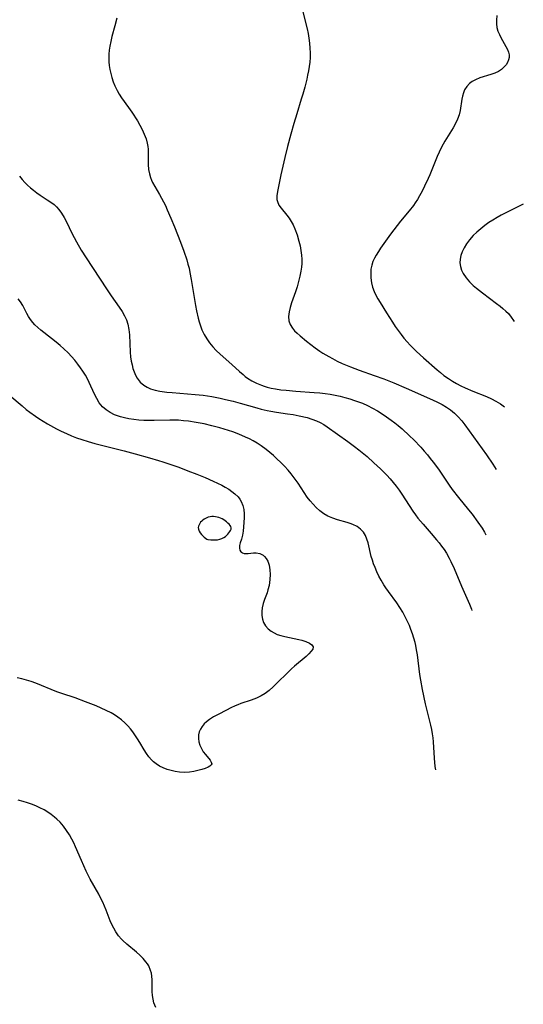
# Model space of a CAD drawing. Header units: inches. Extents: x 1073367 to 1082519, y 1569854 to 1574957.
# Tile 525 of 565: x 1081534 to 1081706, y 1573011 to 1573346. Entities that reach past the tile are written whole.
import ezdxf

# ---------------------------------------------------------------- set-up
doc = ezdxf.new("R2010")
doc.units = ezdxf.units.IN
doc.header["$MEASUREMENT"] = 0
doc.layers.add('CGG_CurvaNivelLidar_v1', color=7, linetype='Continuous', lineweight=30, true_color=0x008008)

msp = doc.modelspace()

# ---------------------------------------------------------------- linework, layer by layer
at = {"layer": 'CGG_CurvaNivelLidar_v1'}
for points in [[(1081567.5147, 1573346.9868, 77), (1081566.7348, 1573344.4321, 77), (1081565.7596, 1573340.7234, 77), (1081565.3787, 1573339.0644, 77), (1081565.0617, 1573337.4014, 77), (1081564.8776, 1573336.096, 77), (1081564.7593, 1573334.7892, 77), (1081564.7156, 1573333.4834, 77), (1081564.7553, 1573332.1673, 77), (1081564.8757, 1573330.8579, 77), (1081565.0722, 1573329.5586, 77), (1081565.3691, 1573328.1595, 77), (1081565.7435, 1573326.7791, 77), (1081566.2236, 1573325.3265, 77), (1081566.7912, 1573323.9072, 77), (1081567.5494, 1573322.3486, 77), (1081568.274, 1573321.0829, 77), (1081569.0676, 1573319.8595, 77), (1081571.4761, 1573316.584, 77), (1081572.5689, 1573315.0115, 77), (1081574.476, 1573312.0184, 77), (1081575.2912, 1573310.6163, 77), (1081576.099, 1573309.0743, 77), (1081576.8102, 1573307.512, 77), (1081577.4034, 1573305.9332, 77), (1081577.8331, 1573304.3875, 77), (1081578.0166, 1573303.3509, 77), (1081578.1161, 1573302.3964, 77), (1081578.1606, 1573301.4594, 77), (1081578.1787, 1573297.1319, 77), (1081578.3009, 1573295.4537, 77), (1081578.5651, 1573293.956, 77), (1081578.9152, 1573292.7573, 77), (1081579.2495, 1573291.8943, 77), (1081579.6395, 1573291.048, 77), (1081580.3634, 1573289.7035, 77), (1081581.9674, 1573287.0182, 77), (1081582.6765, 1573285.7726, 77), (1081583.3575, 1573284.494, 77), (1081584.0053, 1573283.1849, 77), (1081584.6556, 1573281.7616, 77), (1081585.8746, 1573278.8828, 77), (1081587.046, 1573275.9912, 77), (1081589.1281, 1573270.7604, 77), (1081590.2991, 1573267.6456, 77), (1081591.287, 1573264.6903, 77), (1081591.6892, 1573263.2931, 77), (1081592.0485, 1573261.8551, 77), (1081592.3646, 1573260.4046, 77), (1081592.8177, 1573257.9945, 77), (1081594.2446, 1573249.1688, 77), (1081594.578, 1573247.4181, 77), (1081595.16, 1573244.8455, 77), (1081595.5053, 1573243.5844, 77), (1081595.9434, 1573242.2205, 77), (1081596.457, 1573240.8929, 77), (1081597.1992, 1573239.3428, 77), (1081598.0634, 1573237.8597, 77), (1081599.0396, 1573236.4474, 77), (1081600.1463, 1573235.0862, 77), (1081601.3359, 1573233.8231, 77), (1081602.6333, 1573232.6009, 77), (1081606.6391, 1573229.0785, 77), (1081609.1794, 1573226.7551, 77), (1081610.4382, 1573225.6448, 77), (1081611.2107, 1573225.0106, 77), (1081612.0076, 1573224.4143, 77), (1081613.4789, 1573223.4859, 77), (1081615.0384, 1573222.6918, 77), (1081616.6691, 1573222.0215, 77), (1081617.657, 1573221.6842, 77), (1081618.6637, 1573221.3899, 77), (1081620.0475, 1573221.0603, 77), (1081621.4559, 1573220.7937, 77), (1081623.2855, 1573220.5209, 77), (1081625.1371, 1573220.3082, 77), (1081628.4421, 1573220.0354, 77), (1081634.7053, 1573219.5995, 77), (1081636.5784, 1573219.4273, 77), (1081638.4433, 1573219.2084, 77), (1081640.1262, 1573218.9552, 77), (1081641.7985, 1573218.65, 77), (1081643.4754, 1573218.2902, 77), (1081645.1475, 1573217.875, 77), (1081646.8032, 1573217.4068, 77), (1081648.4399, 1573216.8837, 77), (1081649.776, 1573216.4058, 77), (1081651.0935, 1573215.8827, 77), (1081652.8333, 1573215.1018, 77), (1081654.5352, 1573214.2408, 77), (1081656.1985, 1573213.3056, 77), (1081658.4607, 1573211.8845, 77), (1081660.9229, 1573210.1585, 77), (1081662.1202, 1573209.2469, 77), (1081663.2921, 1573208.3016, 77), (1081664.6059, 1573207.1717, 77), (1081667.1451, 1573204.8063, 77), (1081668.5584, 1573203.4037, 77), (1081670.9479, 1573200.9047, 77), (1081672.1059, 1573199.6226, 77), (1081673.2314, 1573198.3131, 77), (1081674.2009, 1573197.1206, 77), (1081675.1421, 1573195.9055, 77), (1081676.9495, 1573193.4191, 77), (1081680.6375, 1573188.0049, 77), (1081681.6695, 1573186.5574, 77), (1081683.751, 1573183.8426, 77), (1081687.2425, 1573179.5849, 77), (1081688.3939, 1573178.1237, 77), (1081690.398, 1573175.4164, 77), (1081691.8001, 1573173.3547, 77), (1081692.6439, 1573172.0208, 77), (1081693.144, 1573171.1605, 77)], [(1081630.7201, 1573349.5459, 77.5), (1081632.2223, 1573343.3786, 77.5), (1081632.5624, 1573341.7581, 77.5), (1081632.847, 1573340.1294, 77.5), (1081633.0767, 1573338.4544, 77.5), (1081633.2322, 1573336.82, 77.5), (1081633.3084, 1573335.1854, 77.5), (1081633.2891, 1573333.553, 77.5), (1081633.175, 1573332.0504, 77.5), (1081632.9827, 1573330.551, 77.5), (1081632.7297, 1573329.0539, 77.5), (1081632.4317, 1573327.5666, 77.5), (1081632.1275, 1573326.2098, 77.5), (1081631.4511, 1573323.5007, 77.5), (1081630.7807, 1573321.0692, 77.5), (1081630.2833, 1573319.4161, 77.5), (1081628.7076, 1573314.4683, 77.5), (1081627.6966, 1573311.1338, 77.5), (1081626.6667, 1573307.5107, 77.5), (1081625.5526, 1573303.36, 77.5), (1081624.6576, 1573299.5942, 77.5), (1081623.3487, 1573293.6113, 77.5), (1081622.1865, 1573288.004, 77.5), (1081621.9787, 1573286.567, 77.5), (1081621.9914, 1573285.2268, 77.5), (1081622.1385, 1573284.5279, 77.5), (1081622.6749, 1573283.3715, 77.5), (1081623.4707, 1573282.2694, 77.5), (1081625.3928, 1573279.9725, 77.5), (1081626.1468, 1573278.9331, 77.5), (1081626.8515, 1573277.8143, 77.5), (1081627.4938, 1573276.6247, 77.5), (1081628.1027, 1573275.2763, 77.5), (1081628.8349, 1573273.2751, 77.5), (1081629.4767, 1573271.1021, 77.5), (1081629.86, 1573269.5213, 77.5), (1081630.1634, 1573267.9184, 77.5), (1081630.3641, 1573266.2972, 77.5), (1081630.4371, 1573264.9007, 77.5), (1081630.4197, 1573263.4982, 77.5), (1081630.3263, 1573262.2082, 77.5), (1081630.1609, 1573260.9212, 77.5), (1081629.8116, 1573259.111, 77.5), (1081629.3565, 1573257.3174, 77.5), (1081628.8265, 1573255.5443, 77.5), (1081628.2474, 1573253.7975, 77.5), (1081626.9382, 1573250.0522, 77.5), (1081626.463, 1573248.502, 77.5), (1081626.1114, 1573246.9948, 77.5), (1081625.9421, 1573245.4661, 77.5), (1081626.0647, 1573244.0129, 77.5), (1081626.5238, 1573242.705, 77.5), (1081627.2706, 1573241.476, 77.5), (1081628.0029, 1573240.5769, 77.5), (1081628.8415, 1573239.7117, 77.5), (1081629.8414, 1573238.803, 77.5), (1081632.0281, 1573237.0257, 77.5), (1081635.0142, 1573234.7665, 77.5), (1081636.572, 1573233.6739, 77.5), (1081637.6309, 1573232.9802, 77.5), (1081639.6689, 1573231.7666, 77.5), (1081640.9061, 1573231.0902, 77.5), (1081642.5213, 1573230.2615, 77.5), (1081644.1636, 1573229.4808, 77.5), (1081646.9986, 1573228.2741, 77.5), (1081649.9554, 1573227.1497, 77.5), (1081655.1109, 1573225.3425, 77.5), (1081658.3512, 1573224.1702, 77.5), (1081661.7729, 1573222.8104, 77.5), (1081666.0158, 1573221.0148, 77.5), (1081674.9132, 1573217.1057, 77.5), (1081676.602, 1573216.3259, 77.5), (1081678.2442, 1573215.4842, 77.5), (1081679.741, 1573214.6033, 77.5), (1081681.1291, 1573213.6472, 77.5), (1081682.4248, 1573212.5819, 77.5), (1081683.7238, 1573211.2801, 77.5), (1081684.9289, 1573209.8686, 77.5), (1081685.9536, 1573208.5481, 77.5), (1081693.3022, 1573198.3509, 77.5), (1081695.4854, 1573195.126, 77.5), (1081696.6221, 1573193.3234, 77.5)], [(1081696.9046, 1573347.8912, 78), (1081696.789, 1573346.301, 78), (1081696.7768, 1573345.0099, 78), (1081696.9052, 1573343.7679, 78), (1081697.2246, 1573342.571, 78), (1081697.7039, 1573341.4167, 78), (1081698.2103, 1573340.4471, 78), (1081699.9478, 1573337.3972, 78), (1081700.4469, 1573336.3613, 78), (1081700.795, 1573335.4367, 78), (1081701.0073, 1573334.5286, 78), (1081701.0423, 1573333.6427, 78), (1081700.868, 1573332.7829, 78), (1081700.5091, 1573331.9539, 78), (1081700.0003, 1573331.1589, 78), (1081699.2849, 1573330.3172, 78), (1081698.4342, 1573329.5488, 78), (1081697.4581, 1573328.8819, 78), (1081696.1953, 1573328.2641, 78), (1081694.8277, 1573327.7699, 78), (1081691.0625, 1573326.6307, 78), (1081689.5431, 1573326.0141, 78), (1081688.4842, 1573325.4296, 78), (1081687.5376, 1573324.7251, 78), (1081686.5927, 1573323.715, 78), (1081685.8722, 1573322.5419, 78), (1081685.4779, 1573321.5432, 78), (1081685.1932, 1573320.4799, 78), (1081684.9808, 1573319.3684, 78), (1081684.3853, 1573315.5608, 78), (1081684.0251, 1573314.0759, 78), (1081683.492, 1573312.5834, 78), (1081682.8131, 1573311.1185, 78), (1081682.0225, 1573309.6788, 78), (1081679.1232, 1573305.0658, 78), (1081678.0007, 1573303.0738, 78), (1081677.1939, 1573301.4175, 78), (1081676.5291, 1573299.9173, 78), (1081674.0136, 1573293.7031, 78), (1081673.4449, 1573292.3961, 78), (1081672.2429, 1573289.8145, 78), (1081671.4108, 1573288.1199, 78), (1081670.5302, 1573286.4572, 78), (1081669.8339, 1573285.2673, 78), (1081669.0845, 1573284.1119, 78), (1081668.4664, 1573283.2485, 78), (1081666.9765, 1573281.3686, 78), (1081664.009, 1573277.8452, 78), (1081662.8581, 1573276.4003, 78), (1081660.65, 1573273.4414, 78), (1081657.2876, 1573268.714, 78), (1081656.5042, 1573267.5391, 78), (1081655.7786, 1573266.3551, 78), (1081655.1778, 1573265.2418, 78), (1081654.6701, 1573264.1089, 78), (1081654.2819, 1573262.9497, 78), (1081654.0022, 1573261.5216, 78), (1081653.9043, 1573260.0617, 78), (1081653.9642, 1573258.585, 78), (1081654.2082, 1573256.8936, 78), (1081654.5709, 1573255.4174, 78), (1081655.0729, 1573253.9691, 78), (1081655.6544, 1573252.6815, 78), (1081656.3321, 1573251.4243, 78), (1081657.0729, 1573250.2018, 78), (1081659.3136, 1573246.7058, 78), (1081661.2939, 1573243.5079, 78), (1081662.2248, 1573242.0609, 78), (1081663.2001, 1573240.6396, 78), (1081664.2302, 1573239.2554, 78), (1081665.2365, 1573238.0208, 78), (1081666.2901, 1573236.8229, 78), (1081667.3825, 1573235.657, 78), (1081669.5099, 1573233.5519, 78), (1081671.8516, 1573231.3984, 78), (1081676.4816, 1573227.292, 78), (1081677.6265, 1573226.3248, 78), (1081678.7956, 1573225.3951, 78), (1081680.3494, 1573224.2803, 78), (1081681.7232, 1573223.4203, 78), (1081683.1418, 1573222.6279, 78), (1081684.5945, 1573221.8883, 78), (1081686.0721, 1573221.1895, 78), (1081688.6578, 1573220.0606, 78), (1081693.3009, 1573218.1571, 78), (1081694.9876, 1573217.3768, 78), (1081696.5532, 1573216.5598, 78), (1081698.0639, 1573215.6569, 78), (1081699.5034, 1573214.6472, 78)], [(1081534.3486, 1573293.1714, 76.5), (1081535.2345, 1573292.1184, 76.5), (1081536.1799, 1573291.1029, 76.5), (1081537.1041, 1573290.1719, 76.5), (1081538.0629, 1573289.2712, 76.5), (1081539.0622, 1573288.4138, 76.5), (1081540.1731, 1573287.5613, 76.5), (1081541.3218, 1573286.7655, 76.5), (1081543.7885, 1573285.1974, 76.5), (1081544.9843, 1573284.3993, 76.5), (1081546.1129, 1573283.539, 76.5), (1081546.9638, 1573282.7591, 76.5), (1081547.7178, 1573281.9145, 76.5), (1081548.6783, 1573280.5858, 76.5), (1081549.5352, 1573279.1509, 76.5), (1081550.3223, 1573277.6411, 76.5), (1081552.1372, 1573273.8083, 76.5), (1081552.8958, 1573272.3228, 76.5), (1081553.7062, 1573270.8486, 76.5), (1081555.371, 1573268.0587, 76.5), (1081557.0526, 1573265.4216, 76.5), (1081563.9183, 1573254.9036, 76.5), (1081565.5444, 1573252.5117, 76.5), (1081568.2861, 1573248.6189, 76.5), (1081569.2353, 1573247.1683, 76.5), (1081570.0854, 1573245.6922, 76.5), (1081570.7476, 1573244.2825, 76.5), (1081571.2483, 1573242.8251, 76.5), (1081571.5986, 1573241.0672, 76.5), (1081571.7725, 1573239.2503, 76.5), (1081571.9939, 1573233.3003, 76.5), (1081572.1402, 1573231.7321, 76.5), (1081572.3707, 1573230.1891, 76.5), (1081572.6322, 1573228.9381, 76.5), (1081572.9574, 1573227.7232, 76.5), (1081573.3473, 1573226.5607, 76.5), (1081573.8189, 1573225.4587, 76.5), (1081574.3938, 1573224.4348, 76.5), (1081575.4328, 1573223.1301, 76.5), (1081576.699, 1573222.0428, 76.5), (1081577.7658, 1573221.3908, 76.5), (1081578.9252, 1573220.8667, 76.5), (1081580.4787, 1573220.3787, 76.5), (1081582.121, 1573220.028, 76.5), (1081584.4417, 1573219.6947, 76.5), (1081586.3468, 1573219.5135, 76.5), (1081594.1412, 1573218.9159, 76.5), (1081596.917, 1573218.607, 76.5), (1081599.7623, 1573218.1704, 76.5), (1081602.6725, 1573217.6046, 76.5), (1081604.4447, 1573217.218, 76.5), (1081607.079, 1573216.5825, 76.5), (1081609.5082, 1573215.929, 76.5), (1081615.132, 1573214.3156, 76.5), (1081616.6331, 1573213.9116, 76.5), (1081618.6907, 1573213.4163, 76.5), (1081619.9189, 1573213.1708, 76.5), (1081621.8179, 1573212.8646, 76.5), (1081625.6204, 1573212.3569, 76.5), (1081627.5052, 1573212.065, 76.5), (1081629.538, 1573211.6646, 76.5), (1081632.2461, 1573211.0147, 76.5), (1081633.8975, 1573210.522, 76.5), (1081635.4976, 1573209.9211, 76.5), (1081636.7543, 1573209.3269, 76.5), (1081637.9643, 1573208.6433, 76.5), (1081639.0965, 1573207.9066, 76.5), (1081646.1474, 1573202.9303, 76.5), (1081648.4381, 1573201.226, 76.5), (1081649.8668, 1573200.0864, 76.5), (1081652.6703, 1573197.7254, 76.5), (1081655.0061, 1573195.6626, 76.5), (1081657.2821, 1573193.5523, 76.5), (1081658.2507, 1573192.6102, 76.5), (1081659.3912, 1573191.4362, 76.5), (1081660.4924, 1573190.2223, 76.5), (1081661.5532, 1573188.9706, 76.5), (1081662.57, 1573187.6812, 76.5), (1081663.571, 1573186.3111, 76.5), (1081664.5328, 1573184.9103, 76.5), (1081668.2886, 1573179.1594, 76.5), (1081669.1364, 1573177.9554, 76.5), (1081669.9776, 1573176.8341, 76.5), (1081671.7305, 1573174.7021, 76.5), (1081674.535, 1573171.5498, 76.5), (1081676.3582, 1573169.4393, 76.5), (1081677.2124, 1573168.3835, 76.5), (1081678.0329, 1573167.3039, 76.5), (1081678.8762, 1573166.1006, 76.5), (1081679.668, 1573164.8639, 76.5), (1081680.6209, 1573163.1975, 76.5), (1081681.2223, 1573162.0176, 76.5), (1081682.3258, 1573159.601, 76.5), (1081684.8187, 1573153.6915, 76.5), (1081687.5114, 1573147.5511, 76.5), (1081688.2018, 1573145.8562, 76.5), (1081688.3686, 1573145.4058, 76.5)], [(1081705.8643, 1573283.6817, 78.5), (1081700.6213, 1573281.1044, 78.5), (1081698.3664, 1573279.9296, 78.5), (1081696.933, 1573279.1237, 78.5), (1081695.5274, 1573278.2773, 78.5), (1081694.1557, 1573277.3873, 78.5), (1081692.7305, 1573276.3795, 78.5), (1081691.361, 1573275.317, 78.5), (1081690.0591, 1573274.1984, 78.5), (1081688.8426, 1573273.0183, 78.5), (1081687.5353, 1573271.5291, 78.5), (1081686.5633, 1573270.2136, 78.5), (1081685.7246, 1573268.8541, 78.5), (1081685.0456, 1573267.4595, 78.5), (1081684.6064, 1573266.2026, 78.5), (1081684.3445, 1573264.9358, 78.5), (1081684.2915, 1573263.671, 78.5), (1081684.4711, 1573262.4343, 78.5), (1081684.8581, 1573261.2215, 78.5), (1081685.4247, 1573260.0441, 78.5), (1081686.3589, 1573258.6273, 78.5), (1081687.4901, 1573257.2868, 78.5), (1081688.7766, 1573256.0272, 78.5), (1081689.9144, 1573255.0593, 78.5), (1081691.9188, 1573253.4756, 78.5), (1081696.7078, 1573249.8807, 78.5), (1081697.9337, 1573248.9411, 78.5), (1081698.9361, 1573248.1208, 78.5), (1081699.8845, 1573247.2766, 78.5), (1081700.7643, 1573246.4034, 78.5), (1081701.7419, 1573245.2651, 78.5), (1081702.5557, 1573244.0706, 78.5), (1081702.7343, 1573243.7038, 78.5)], [(1081676.0302, 1573091.1104, 76), (1081675.8944, 1573092.2184, 76), (1081675.6405, 1573095.0552, 76), (1081675.2566, 1573100.6979, 76), (1081675.1172, 1573102.0348, 76), (1081674.9349, 1573103.3651, 76), (1081674.6681, 1573104.8661, 76), (1081674.3506, 1573106.3596, 76), (1081672.5877, 1573113.6095, 76), (1081671.5618, 1573118.4943, 76), (1081670.9578, 1573121.6617, 76), (1081670.6478, 1573123.5889, 76), (1081669.7814, 1573130.253, 76), (1081669.5104, 1573131.9734, 76), (1081669.2275, 1573133.4194, 76), (1081668.993, 1573134.4312, 76), (1081668.584, 1573135.9449, 76), (1081668.113, 1573137.4398, 76), (1081667.6122, 1573138.8388, 76), (1081667.0639, 1573140.2196, 76), (1081666.4719, 1573141.5812, 76), (1081665.6837, 1573143.2195, 76), (1081664.8005, 1573144.83, 76), (1081663.8393, 1573146.3987, 76), (1081662.814, 1573147.929, 76), (1081659.9884, 1573151.8025, 76), (1081659.0692, 1573153.1029, 76), (1081658.4039, 1573154.1073, 76), (1081657.4654, 1573155.6753, 76), (1081656.7084, 1573157.0914, 76), (1081656.0143, 1573158.5338, 76), (1081655.3848, 1573159.9971, 76), (1081654.9045, 1573161.2507, 76), (1081654.4752, 1573162.5114, 76), (1081654.0998, 1573163.7746, 76), (1081652.9854, 1573168.3427, 76), (1081652.586, 1573169.6616, 76), (1081652.0855, 1573170.8882, 76), (1081651.4346, 1573171.9908, 76), (1081650.4607, 1573173.0618, 76), (1081649.2716, 1573173.9336, 76), (1081647.8515, 1573174.644, 76), (1081646.8961, 1573175.0092, 76), (1081645.9033, 1573175.3302, 76), (1081642.6344, 1573176.2339, 76), (1081641.0038, 1573176.7641, 76), (1081639.3634, 1573177.4822, 76), (1081637.9524, 1573178.3159, 76), (1081636.6204, 1573179.3012, 76), (1081635.3655, 1573180.413, 76), (1081634.2868, 1573181.5235, 76), (1081633.2713, 1573182.7099, 76), (1081632.319, 1573183.9613, 76), (1081629.1721, 1573188.6502, 76), (1081627.551, 1573190.9367, 76), (1081626.8037, 1573191.9119, 76), (1081625.8008, 1573193.123, 76), (1081624.5828, 1573194.4661, 76), (1081623.3108, 1573195.7623, 76), (1081621.9975, 1573197.0199, 76), (1081620.7976, 1573198.1115, 76), (1081619.569, 1573199.1688, 76), (1081618.3065, 1573200.1823, 76), (1081616.5612, 1573201.4476, 76), (1081615.2629, 1573202.2891, 76), (1081613.9275, 1573203.0699, 76), (1081612.6415, 1573203.7445, 76), (1081611.3285, 1573204.3704, 76), (1081609.9937, 1573204.9556, 76), (1081608.4538, 1573205.5766, 76), (1081606.9357, 1573206.1339, 76), (1081603.9696, 1573207.1002, 76), (1081602.5291, 1573207.5225, 76), (1081599.8584, 1573208.2319, 76), (1081597.1842, 1573208.8497, 76), (1081594.5116, 1573209.3711, 76), (1081591.8511, 1573209.7823, 76), (1081590.1366, 1573209.9769, 76), (1081588.4173, 1573210.1024, 76), (1081586.9941, 1573210.1459, 76), (1081585.5689, 1573210.1441, 76), (1081580.165, 1573210.0026, 76), (1081578.3662, 1573210.0117, 76), (1081576.6513, 1573210.0789, 76), (1081574.948, 1573210.2044, 76), (1081573.2327, 1573210.3929, 76), (1081571.5439, 1573210.6496, 76), (1081570.098, 1573210.9395, 76), (1081568.6901, 1573211.3025, 76), (1081567.6893, 1573211.6231, 76), (1081566.72, 1573211.9951, 76), (1081565.1931, 1573212.7372, 76), (1081563.7941, 1573213.6399, 76), (1081562.5569, 1573214.719, 76), (1081561.4932, 1573216.019, 76), (1081560.6182, 1573217.477, 76), (1081559.8604, 1573219.0461, 76), (1081558.0993, 1573223.0197, 76), (1081557.491, 1573224.2103, 76), (1081556.7472, 1573225.5066, 76), (1081555.9402, 1573226.775, 76), (1081555.0792, 1573228.0164, 76), (1081554.1711, 1573229.2311, 76), (1081553.122, 1573230.536, 76), (1081552.0239, 1573231.803, 76), (1081550.8761, 1573233.0259, 76), (1081549.4692, 1573234.391, 76), (1081548.182, 1573235.5312, 76), (1081546.8023, 1573236.6693, 76), (1081542.5966, 1573239.9495, 76), (1081541.5466, 1573240.8068, 76), (1081540.5399, 1573241.6889, 76), (1081539.5922, 1573242.6082, 76), (1081538.8327, 1573243.445, 76), (1081538.0851, 1573244.4035, 76), (1081537.4056, 1573245.4293, 76), (1081536.7945, 1573246.4885, 76), (1081535.4192, 1573249.1276, 76), (1081534.6661, 1573250.3995, 76), (1081533.8859, 1573251.4703, 76)], [(1081531.028, 1573218.575, 75.5), (1081535.1875, 1573214.986, 75.5), (1081536.5947, 1573213.8222, 75.5), (1081537.8131, 1573212.8805, 75.5), (1081539.8171, 1573211.4646, 75.5), (1081540.9437, 1573210.7224, 75.5), (1081543.9041, 1573208.9082, 75.5), (1081546.9585, 1573207.212, 75.5), (1081548.5108, 1573206.4158, 75.5), (1081550.3086, 1573205.5615, 75.5), (1081552.0181, 1573204.8389, 75.5), (1081553.7556, 1573204.1784, 75.5), (1081555.514, 1573203.5658, 75.5), (1081557.6899, 1573202.8717, 75.5), (1081559.954, 1573202.2297, 75.5), (1081570.0102, 1573199.712, 75.5), (1081573.7453, 1573198.7133, 75.5), (1081578.5553, 1573197.375, 75.5), (1081581.6644, 1573196.4627, 75.5), (1081583.1679, 1573195.9899, 75.5), (1081586.1598, 1573194.9866, 75.5), (1081588.609, 1573194.1119, 75.5), (1081591.6776, 1573192.9469, 75.5), (1081594.7272, 1573191.7374, 75.5), (1081597.5185, 1573190.5922, 75.5), (1081600.291, 1573189.3974, 75.5), (1081601.7696, 1573188.7163, 75.5), (1081603.2085, 1573188.0039, 75.5), (1081604.3922, 1573187.3639, 75.5), (1081605.569, 1573186.6578, 75.5), (1081606.674, 1573185.9004, 75.5), (1081607.6869, 1573185.0784, 75.5), (1081608.7225, 1573184.0212, 75.5), (1081609.3133, 1573183.2517, 75.5), (1081609.8057, 1573182.4314, 75.5), (1081610.3399, 1573181.1123, 75.5), (1081610.6562, 1573179.7103, 75.5), (1081610.7871, 1573178.2917, 75.5), (1081610.7964, 1573176.8503, 75.5), (1081610.6446, 1573173.8632, 75.5), (1081610.5063, 1573172.4017, 75.5), (1081610.2734, 1573171.0315, 75.5), (1081609.8849, 1573169.6762, 75.5), (1081609.4773, 1573168.4432, 75.5), (1081609.2363, 1573167.4887, 75.5), (1081609.185, 1573166.6225, 75.5), (1081609.3589, 1573165.9426, 75.5), (1081609.7253, 1573165.3817, 75.5), (1081609.9127, 1573165.2041, 75.5), (1081610.2317, 1573164.9905, 75.5), (1081610.8405, 1573164.7778, 75.5), (1081611.4627, 1573164.7177, 75.5), (1081612.1302, 1573164.7516, 75.5), (1081613.9647, 1573164.9948, 75.5), (1081614.9193, 1573165.0146, 75.5), (1081616.1198, 1573164.7706, 75.5), (1081617.236, 1573164.1922, 75.5), (1081617.798, 1573163.7032, 75.5), (1081618.2926, 1573163.1109, 75.5), (1081618.8296, 1573162.1953, 75.5), (1081619.3154, 1573160.7946, 75.5), (1081619.5877, 1573159.2487, 75.5), (1081619.6806, 1573157.5966, 75.5), (1081619.6018, 1573155.8844, 75.5), (1081619.4778, 1573154.8875, 75.5), (1081619.2965, 1573153.8909, 75.5), (1081618.9107, 1573152.3779, 75.5), (1081618.6051, 1573151.4255, 75.5), (1081617.7781, 1573149.0823, 75.5), (1081617.3312, 1573147.6884, 75.5), (1081616.9939, 1573146.2993, 75.5), (1081616.8273, 1573144.9768, 75.5), (1081616.8429, 1573143.6786, 75.5), (1081617.0534, 1573142.4633, 75.5), (1081617.4558, 1573141.3146, 75.5), (1081618.1112, 1573140.1602, 75.5), (1081618.969, 1573139.1372, 75.5), (1081620.0115, 1573138.2733, 75.5), (1081620.9842, 1573137.7058, 75.5), (1081622.0471, 1573137.2447, 75.5), (1081623.3146, 1573136.8301, 75.5), (1081624.636, 1573136.4912, 75.5), (1081629.4646, 1573135.4625, 75.5), (1081630.4411, 1573135.2148, 75.5), (1081631.8561, 1573134.7619, 75.5), (1081633.0347, 1573134.2357, 75.5), (1081633.8841, 1573133.6358, 75.5), (1081634.2851, 1573132.9561, 75.5), (1081634.1689, 1573132.245, 75.5), (1081633.6623, 1573131.4651, 75.5), (1081632.8707, 1573130.6224, 75.5), (1081631.8796, 1573129.7182, 75.5), (1081628.0011, 1573126.4219, 75.5), (1081626.947, 1573125.4813, 75.5), (1081620.6404, 1573119.3439, 75.5), (1081619.3277, 1573118.1766, 75.5), (1081617.9635, 1573117.1151, 75.5), (1081616.6502, 1573116.2827, 75.5), (1081614.9911, 1573115.4928, 75.5), (1081613.2489, 1573114.8473, 75.5), (1081609.6687, 1573113.6523, 75.5), (1081608.6669, 1573113.2717, 75.5), (1081607.7057, 1573112.8693, 75.5), (1081606.2418, 1573112.2001, 75.5), (1081604.7944, 1573111.4893, 75.5), (1081601.9705, 1573110.0009, 75.5), (1081600.4233, 1573109.1308, 75.5), (1081598.9748, 1573108.2149, 75.5), (1081598.0358, 1573107.5108, 75.5), (1081597.198, 1573106.7493, 75.5), (1081596.4881, 1573105.9185, 75.5), (1081595.9273, 1573105.0024, 75.5), (1081595.5296, 1573104.0228, 75.5), (1081595.302, 1573102.9989, 75.5), (1081595.2561, 1573101.8289, 75.5), (1081595.4087, 1573100.6564, 75.5), (1081595.739, 1573099.5115, 75.5), (1081596.2593, 1573098.3585, 75.5), (1081596.9005, 1573097.2822, 75.5), (1081597.6041, 1573096.2971, 75.5), (1081599.2187, 1573094.3741, 75.5), (1081599.6297, 1573093.7677, 75.5), (1081599.7634, 1573093.2173, 75.5), (1081599.594, 1573092.7765, 75.5), (1081599.1881, 1573092.3694, 75.5), (1081598.5877, 1573092.0057, 75.5), (1081597.5259, 1573091.5815, 75.5), (1081596.4149, 1573091.2304, 75.5), (1081595.0883, 1573090.872, 75.5), (1081593.6584, 1573090.5606, 75.5), (1081592.1538, 1573090.3337, 75.5), (1081590.5124, 1573090.2288, 75.5), (1081588.8456, 1573090.2918, 75.5), (1081587.3759, 1573090.5057, 75.5), (1081585.9219, 1573090.8515, 75.5), (1081584.586, 1573091.2791, 75.5), (1081583.2889, 1573091.8026, 75.5), (1081582.0463, 1573092.4248, 75.5), (1081580.8759, 1573093.1539, 75.5), (1081579.9676, 1573093.8552, 75.5), (1081579.215, 1573094.5649, 75.5), (1081578.3611, 1573095.5513, 75.5), (1081577.5425, 1573096.6902, 75.5), (1081576.7818, 1573097.8952, 75.5), (1081575.3068, 1573100.3984, 75.5), (1081574.493, 1573101.7164, 75.5), (1081573.6325, 1573103.0105, 75.5), (1081572.8708, 1573104.0653, 75.5), (1081572.0687, 1573105.0862, 75.5), (1081571.2234, 1573106.0656, 75.5), (1081570.1609, 1573107.1611, 75.5), (1081569.0305, 1573108.176, 75.5), (1081567.8284, 1573109.0969, 75.5), (1081566.7136, 1573109.8192, 75.5), (1081565.5521, 1573110.4797, 75.5), (1081563.8804, 1573111.3304, 75.5), (1081562.1611, 1573112.1241, 75.5), (1081560.4087, 1573112.8766, 75.5), (1081556.8177, 1573114.3087, 75.5), (1081553.262, 1573115.6165, 75.5), (1081548.7337, 1573117.1258, 75.5), (1081547.0699, 1573117.7202, 75.5), (1081539.8492, 1573120.5801, 75.5), (1081538.2879, 1573121.1407, 75.5), (1081536.6892, 1573121.6477, 75.5), (1081535.143, 1573122.0851, 75.5), (1081533.5838, 1573122.4774, 75.5)], [(1081580.7357, 1573010.1803, 76), (1081580.1177, 1573011.8133, 76), (1081579.7937, 1573013.0244, 76), (1081579.5896, 1573014.3227, 76), (1081579.5087, 1573015.6329, 76), (1081579.4992, 1573019.5931, 76), (1081579.408, 1573020.8848, 76), (1081579.2466, 1573021.8891, 76), (1081578.9853, 1573022.8659, 76), (1081578.3258, 1573024.366, 76), (1081577.8796, 1573025.1008, 76), (1081577.3731, 1573025.81, 76), (1081576.411, 1573026.9522, 76), (1081575.3417, 1573028.0403, 76), (1081574.196, 1573029.0816, 76), (1081570.8943, 1573031.8167, 76), (1081569.4724, 1573033.0844, 76), (1081569.0581, 1573033.4907, 76), (1081568.0192, 1573034.6667, 76), (1081567.101, 1573036.0269, 76), (1081566.4209, 1573037.2228, 76), (1081565.7919, 1573038.4759, 76), (1081565.2188, 1573039.7766, 76), (1081563.8801, 1573043.3148, 76), (1081563.3213, 1573044.6781, 76), (1081562.7099, 1573046.0339, 76), (1081562.0468, 1573047.3767, 76), (1081561.2987, 1573048.7681, 76), (1081558.4161, 1573053.8619, 76), (1081557.0341, 1573056.6116, 76), (1081555.3926, 1573060.2306, 76), (1081553.3854, 1573064.9394, 76), (1081552.7997, 1573066.2311, 76), (1081552.1757, 1573067.4969, 76), (1081551.3185, 1573069.0344, 76), (1081550.3765, 1573070.5095, 76), (1081549.348, 1573071.9123, 76), (1081548.1833, 1573073.2671, 76), (1081547.0901, 1573074.3328, 76), (1081546.2979, 1573075.0118, 76), (1081545.1462, 1573075.8962, 76), (1081543.9406, 1573076.7155, 76), (1081542.6862, 1573077.4688, 76), (1081541.3062, 1573078.193, 76), (1081539.8826, 1573078.844, 76), (1081538.4211, 1573079.4239, 76), (1081537.0013, 1573079.9104, 76), (1081535.5575, 1573080.3436, 76), (1081533.894, 1573080.7844, 76)]]:
    msp.add_polyline3d(points, dxfattribs=at)
msp.add_polyline3d([(1081598.5, 1573169.5199, 75.5), (1081599.4872, 1573169.3989, 75.5), (1081600.1578, 1573169.3649, 75.5), (1081600.9176, 1573169.3702, 75.5), (1081601.719, 1573169.4378, 75.5), (1081602.5137, 1573169.5921, 75.5), (1081603.2389, 1573169.842, 75.5), (1081603.8838, 1573170.1701, 75.5), (1081604.4218, 1573170.5444, 75.5), (1081605.2658, 1573171.3539, 75.5), (1081605.6305, 1573171.7794, 75.5), (1081605.9435, 1573172.2109, 75.5), (1081606.1876, 1573172.6437, 75.5), (1081606.3393, 1573173.074, 75.5), (1081606.3676, 1573173.4978, 75.5), (1081606.2466, 1573173.9154, 75.5), (1081606.0042, 1573174.3236, 75.5), (1081605.6739, 1573174.7229, 75.5), (1081605.2802, 1573175.1128, 75.5), (1081604.8406, 1573175.4915, 75.5), (1081603.8676, 1573176.1994, 75.5), (1081603.3465, 1573176.5157, 75.5), (1081602.8056, 1573176.7938, 75.5), (1081602.2443, 1573177.0189, 75.5), (1081601.6511, 1573177.1804, 75.5), (1081601.0431, 1573177.2803, 75.5), (1081600.4282, 1573177.3261, 75.5), (1081599.8138, 1573177.3197, 75.5), (1081599.2074, 1573177.2573, 75.5), (1081598.6175, 1573177.1289, 75.5), (1081598.1147, 1573176.9513, 75.5), (1081597.6335, 1573176.7211, 75.5), (1081597.1761, 1573176.4468, 75.5), (1081596.747, 1573176.1335, 75.5), (1081596.3535, 1573175.7832, 75.5), (1081596.0041, 1573175.3969, 75.5), (1081595.7024, 1573174.9817, 75.5), (1081595.4544, 1573174.5445, 75.5), (1081595.2712, 1573174.0907, 75.5), (1081595.1963, 1573173.5923, 75.5), (1081595.2758, 1573173.0171, 75.5), (1081595.4971, 1573172.4119, 75.5), (1081595.8323, 1573171.8077, 75.5), (1081596.2534, 1573171.2347, 75.5), (1081596.7317, 1573170.7209, 75.5), (1081597.2389, 1573170.2835, 75.5), (1081598.127, 1573169.6888, 75.5)], close=True, dxfattribs=at)

doc.saveas('drawing.dxf')
